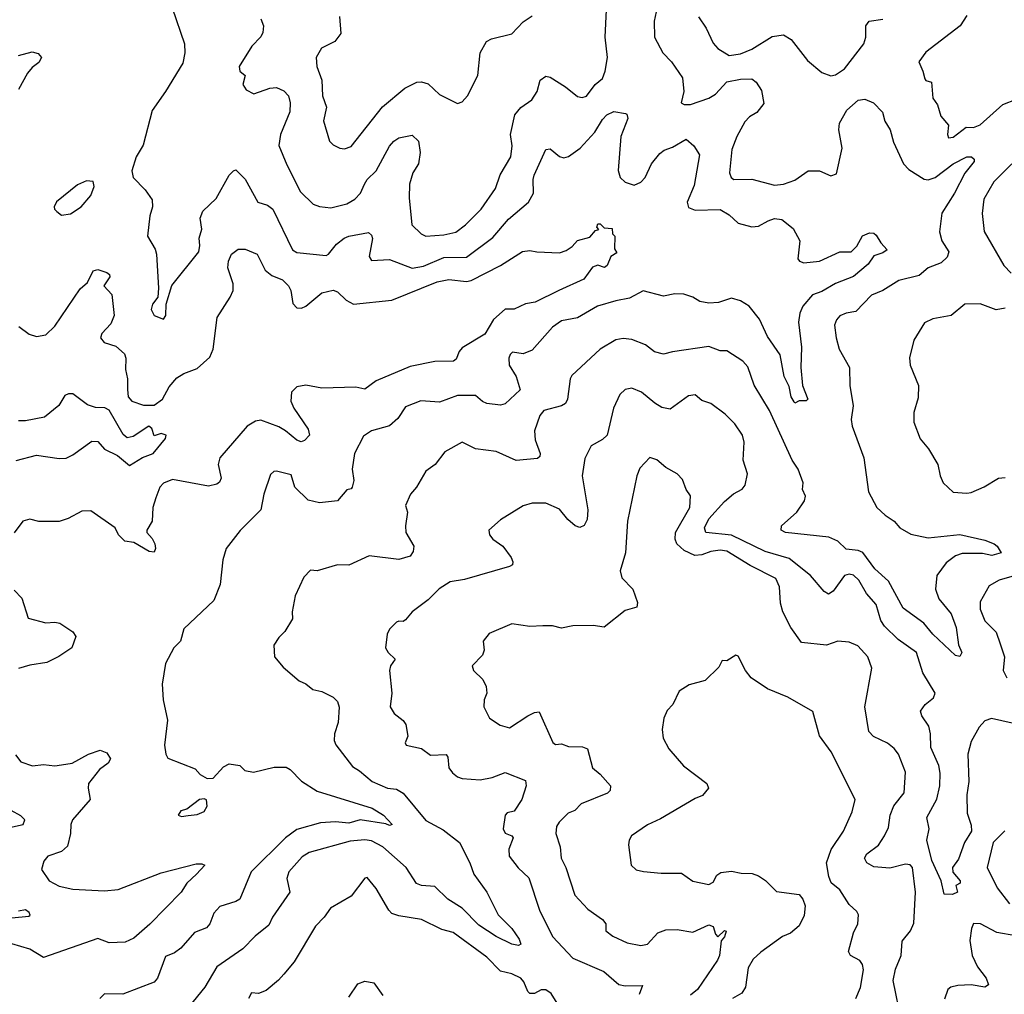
# Model space of a CAD drawing. Extents: x 1954678 to 2060275, y 904822 to 1016299.
# Tile 299 of 467: x 2010630 to 2014981, y 970934 to 975242. Entities that reach past the tile are written whole.
import ezdxf

# ---------------------------------------------------------------- set-up
doc = ezdxf.new("R2010")
doc.units = 0

msp = doc.modelspace()

# ---------------------------------------------------------------- linework, layer by layer
at = {"layer": '0CON20XD'}
for points in [[(2011303.8, 975295), (2011358.6, 975135), (2011359.2, 975095), (2011350.3, 975049.7), (2011275, 974923.8), (2011215, 974840), (2011175, 974687.5), (2011144.2, 974635), (2011126.2, 974573.8), (2011131.9, 974545), (2011185, 974489.4), (2011215.4, 974445), (2011217.1, 974415), (2011205.4, 974375), (2011195.4, 974285.4), (2011228, 974228), (2011234.4, 974205), (2011244, 974055), (2011240, 974015), (2011216.2, 973985), (2011211.2, 973961.2), (2011225, 973933.8), (2011265, 973917.5), (2011276.1, 973933.9), (2011276.7, 973985), (2011303, 974067), (2011421.2, 974215), (2011426.4, 974243.6), (2011423.5, 974276.5), (2011435.5, 974315.5), (2011427.5, 974365), (2011440, 974395), (2011498.5, 974451.5), (2011555, 974554.2), (2011575, 974573.3), (2011585, 974577.5), (2011627, 974537), (2011683.1, 974435), (2011725, 974422.7), (2011748.5, 974405), (2011835, 974224.5), (2011855, 974213.1), (2011985, 974199.6), (2011995.4, 974205), (2012030.1, 974249.9), (2012063.9, 974276.1), (2012085, 974285.3), (2012171.7, 974301.7), (2012185, 974290), (2012189.4, 974275), (2012174, 974195), (2012185, 974177.5), (2012265, 974181.5), (2012365, 974144.2), (2012415, 974151.7), (2012505, 974190.4), (2012605, 974192.8), (2012721.3, 974278.7), (2012790, 974360), (2012879.1, 974435), (2012900, 974475), (2012898.9, 974535), (2012904.1, 974555), (2012955, 974667.5), (2012975, 974671.4), (2013015, 974636.7), (2013035, 974631.1), (2013055, 974636.5), (2013106.6, 974673.4), (2013171.6, 974745), (2013205, 974800), (2013225, 974820.8), (2013255, 974836.2), (2013307.7, 974827.7), (2013313.8, 974823.8), (2013317.1, 974805), (2013286.2, 974725), (2013275.3, 974575), (2013284, 974545), (2013305, 974523.6), (2013345, 974510), (2013375, 974524.4), (2013393.6, 974545), (2013421.5, 974605), (2013459.6, 974650.4), (2013477.5, 974665), (2013515, 974677.9), (2013575, 974714.4), (2013609.2, 974685), (2013634.4, 974644.4), (2013610.5, 974509.5), (2013580, 974435), (2013585, 974411.1), (2013615, 974399.3), (2013725, 974402.5), (2013765, 974379.3), (2013805, 974342.5), (2013865, 974325.8), (2013895, 974329.4), (2013937.6, 974352.4), (2013965, 974362.7), (2013998, 974358), (2014048.8, 974318.8), (2014078.2, 974265), (2014068.5, 974185), (2014075.6, 974175), (2014095, 974167.8), (2014165.2, 974174.8), (2014255, 974215.6), (2014305, 974215.6), (2014329.5, 974240.5), (2014355, 974285.8), (2014385, 974300), (2014405, 974298.1), (2014415, 974290), (2014435.8, 974255), (2014464, 974225), (2014445, 974210.9), (2014405, 974198.6), (2014379.4, 974160.6), (2014315, 974107.3), (2014235, 974075.9), (2014175, 974040.3), (2014134.3, 974025.7), (2014091.1, 973975), (2014078.2, 973945), (2014072.4, 973905), (2014084.7, 973795), (2014081.5, 973705), (2014088.8, 973625), (2014113.3, 973565), (2014105, 973556.7), (2014075, 973557.5), (2014055, 973547.5), (2014052.9, 973552.9), (2014038.6, 973575), (2014030.9, 973620.9), (2014008.9, 973665), (2013990.3, 973760.3), (2013935, 973841.4), (2013898.8, 973918.8), (2013853.5, 973975), (2013815, 973998.7), (2013775, 974010.8), (2013718.2, 973991.8), (2013675, 973989.1), (2013635, 973996.7), (2013605, 974015.3), (2013565, 974029.3), (2013525, 974030.4), (2013475, 974020), (2013385, 974042.9), (2013325, 974010.5), (2013265, 973999.6), (2013183.8, 973975), (2013095.3, 973924.7), (2013025, 973910.9), (2012985, 973883.1), (2012895, 973781.5), (2012855, 973764.2), (2012808.3, 973771.7), (2012797.7, 973762.3), (2012792, 973745), (2012792.5, 973715), (2012824.4, 973665), (2012841.2, 973605), (2012775, 973544.2), (2012755, 973538.6), (2012695, 973546), (2012674.8, 973554.8), (2012645, 973580.5), (2012565, 973580.5), (2012485, 973550.8), (2012403.3, 973556.7), (2012335, 973530.6), (2012300.4, 973479.6), (2012265, 973446.1), (2012185, 973424.3), (2012149.7, 973400.3), (2012108.9, 973325), (2012100, 973255), (2012106.2, 973205), (2012099.4, 973175), (2012095, 973168), (2012075, 973163.8), (2012035, 973115.8), (2011955, 973106.5), (2011905, 973118.2), (2011845.3, 973175.3), (2011830, 973230), (2011765, 973246.2), (2011752.5, 973245), (2011738, 973232), (2011709.2, 973145), (2011696, 973075), (2011605, 972983.8), (2011542.5, 972905), (2011527.1, 972855), (2011515.6, 972745), (2011487.5, 972675), (2011355, 972550), (2011340, 972495), (2011311.2, 972465), (2011274.5, 972395.5), (2011260, 972305), (2011264.5, 972235), (2011282.7, 972145), (2011269.6, 972035), (2011275.5, 971995), (2011285, 971977.5), (2011405, 971930), (2011427.5, 971905), (2011458.3, 971888.3), (2011485, 971888.8), (2011530.7, 971939.3), (2011555, 971952), (2011602.5, 971945), (2011625, 971923.8), (2011663.6, 971916.4), (2011755, 971938), (2011807.6, 971937.6), (2011825, 971928), (2011875.4, 971875.4), (2011945, 971831.2), (2012187.2, 971757.2), (2012237.3, 971725), (2012276.1, 971683.9), (2012265, 971680), (2012247.9, 971687.9), (2012135, 971704.5), (2012085, 971690.9), (2012025, 971695.9), (2011958.7, 971691.3), (2011855, 971662.7), (2011805, 971626), (2011652.5, 971475), (2011602.5, 971355), (2011585, 971343.3), (2011515, 971321.9), (2011488, 971292), (2011470, 971245), (2011455, 971226.9), (2011403.2, 971206.8), (2011341.9, 971138.1), (2011313.4, 971116.6), (2011275, 971100.8), (2011238.9, 971005), (2011225, 970987.8), (2011085.5, 970934.5), (2011005, 970935.5), (2010983.6, 970915)], [(2013447.8, 975297.8), (2013433.6, 975235), (2013434.7, 975164.7), (2013472, 975095), (2013511.2, 975055), (2013559.1, 974985), (2013565.4, 974925), (2013552.5, 974875), (2013567, 974867), (2013595, 974866.9), (2013675.7, 974895.7)], [(2011696, 975245), (2011707.1, 975215), (2011704.2, 975185), (2011695, 975166.7), (2011655.7, 975124.3), (2011600, 975035), (2011602.5, 975015), (2011626.7, 974995), (2011615.8, 974955), (2011631.1, 974931.1), (2011665, 974913.5), (2011735, 974938.8), (2011765, 974942.1), (2011797.1, 974927.1), (2011817.5, 974905), (2011825.4, 974875), (2011823.6, 974835), (2011782.9, 974735), (2011775.6, 974685.6), (2011810.2, 974600.2), (2011870.8, 974480.8), (2011926.6, 974426.6), (2011955.4, 974415.4), (2012005, 974410.8), (2012075, 974428.5), (2012111.2, 974448.8), (2012136.1, 974475), (2012154.1, 974515), (2012165.4, 974535), (2012205, 974573.5), (2012265, 974682.9), (2012283.1, 974705), (2012305, 974720), (2012365, 974732), (2012393.1, 974705), (2012399.5, 974655), (2012392.1, 974605), (2012367.7, 974565), (2012352.8, 974515), (2012350.9, 974455), (2012362.9, 974335), (2012404.7, 974294.7), (2012425, 974284.5), (2012505, 974290.5), (2012557, 974303), (2012600.6, 974335), (2012669.5, 974405), (2012732.7, 974495), (2012753.8, 974556.2), (2012800.7, 974635), (2012806.1, 974683.9), (2012799.5, 974735), (2012818.8, 974821.2), (2012845, 974853.1), (2012893.1, 974886.9), (2012917.5, 974925), (2012930.8, 974975), (2012955, 974992.5), (2012975, 974988.1), (2013042.5, 974945), (2013095, 974902.9), (2013115, 974897.5), (2013135, 974903.6), (2013172.7, 974955), (2013205, 974982.5), (2013217.5, 975015), (2013228.3, 975075), (2013217.8, 975165), (2013223.2, 975285)], [(2012043.4, 975256.6), (2012049.1, 975180.9), (2012022, 975145), (2011963.8, 975116.2), (2011940.6, 975075), (2011943.5, 975035), (2011965.5, 974975), (2011967.5, 974905), (2011986.5, 974855), (2011972.5, 974795), (2011998.5, 974705), (2012015, 974688.9), (2012045, 974673.3), (2012065, 974670.6), (2012095, 974681.4), (2012233.9, 974856.1), (2012331.5, 974938.5), (2012385, 974965.7), (2012405, 974967.5), (2012435, 974958), (2012485, 974910.6), (2012565, 974872), (2012585, 974878.8), (2012609.2, 974905), (2012654.6, 974995), (2012664.6, 975095), (2012692.5, 975145), (2012715, 975156.7), (2012805, 975179.5), (2012855, 975231.8), (2012895, 975258.2)], [(2013630.5, 975255), (2013663.8, 975203.8), (2013695, 975138), (2013715, 975114.3), (2013765, 975083.6), (2013815, 975090.4), (2013865, 975111.3), (2013955, 975167.6), (2014005, 975174.6), (2014039.5, 975155), (2014111.1, 975061.1), (2014175, 975008.8), (2014215, 974994), (2014235, 974998), (2014275.5, 975024.5), (2014360, 975135), (2014370, 975165), (2014369.5, 975215), (2014384.4, 975235), (2014445, 975244.6)], [(2014815, 975260), (2014786.2, 975215), (2014635, 975097.8), (2014602.9, 975055), (2014621.9, 975015), (2014630.3, 974980.3), (2014635, 974973.3), (2014660, 974965), (2014665.7, 974895), (2014685.5, 974865), (2014700.9, 974815), (2014734.4, 974775), (2014730, 974735), (2014735, 974720), (2014755, 974722.3), (2014813.3, 974766.7), (2014845, 974765.3), (2014875, 974777.8), (2014975, 974867.6), (2015035, 974891.1)], [(2010625, 975083.6), (2010685, 975099.4), (2010711.9, 975091.9), (2010725.8, 975075), (2010715, 975051.9), (2010685, 975030.5), (2010664.6, 975005), (2010625, 974933.8)], [(2013675.7, 974895.7), (2013705, 974912.5), (2013755, 974967.1), (2013815, 974978.7), (2013865, 974980.5), (2013885, 974966), (2013908.3, 974928.3), (2013918.3, 974871.7), (2013888.3, 974831.7), (2013855, 974811.9), (2013835, 974790), (2013799.6, 974725), (2013777.4, 974667.4), (2013767.5, 974565), (2013774.3, 974544.3), (2013785.9, 974535.9), (2013865, 974536.7), (2013965, 974510.6), (2014005, 974514.4), (2014055, 974532.7), (2014115, 974573.3), (2014165, 974573.1), (2014215, 974552), (2014239.5, 974560.5), (2014264.4, 974674.4), (2014249.5, 974755), (2014253.6, 974785), (2014285, 974842), (2014335, 974886), (2014365, 974890), (2014402.5, 974875), (2014442.7, 974832.7), (2014452.6, 974792.6), (2014476.2, 974755), (2014490.9, 974700.9), (2014536.2, 974605), (2014559.9, 974579.9), (2014626.7, 974536.7), (2014645, 974534), (2014675, 974543.7), (2014755, 974604.2), (2014815, 974635.3), (2014835.8, 974635), (2014847.5, 974625), (2014848.2, 974615), (2014806.9, 974563.1), (2014760.8, 974475), (2014705, 974386), (2014695.4, 974304.6), (2014705.3, 974265), (2014735.8, 974215), (2014728.3, 974191.7), (2014702.9, 974167.1), (2014645, 974145.3), (2014605, 974111.5), (2014515, 974088.9), (2014445, 974044.4), (2014395, 974024.4), (2014325, 973951.4), (2014282.5, 973945), (2014255, 973932.5), (2014239.2, 973915), (2014231.2, 973891.2), (2014237.5, 973835), (2014251.9, 973785), (2014297.5, 973705), (2014299.2, 973625), (2014312.7, 973535), (2014304.5, 973475), (2014308.5, 973445), (2014360.8, 973305), (2014381.5, 973155), (2014418.5, 973085), (2014455, 973051.1), (2014495, 973025.8), (2014520, 972995), (2014567.9, 972967.9), (2014645, 972951.2), (2014785, 972966.5), (2014895, 972940.9), (2014936.7, 972925), (2014950, 972915), (2014967.5, 972885), (2014926.4, 972873.6), (2014885, 972881.8), (2014795, 972882.8), (2014765, 972872), (2014725, 972841.5), (2014682.9, 972785), (2014677.5, 972725), (2014692.3, 972682.3), (2014747.1, 972615), (2014768.2, 972555), (2014778.5, 972478.5), (2014793.3, 972445), (2014785, 972427.5), (2014765, 972431.2), (2014665.3, 972525.3), (2014625, 972574.4), (2014535, 972640.8), (2014470.1, 972760.1), (2014408.6, 972815), (2014356.6, 972886.6), (2014335.2, 972895.2), (2014281.9, 972901.9), (2014245, 972936.7), (2014205.2, 972955.2), (2014015, 972974.7), (2013995.6, 972985), (2013996.7, 973005), (2014065, 973065.7), (2014098.6, 973115), (2014102.9, 973135), (2014088.8, 973165), (2014091.8, 973195), (2014070.9, 973255), (2014043.2, 973295), (2013943.8, 973513.8), (2013875.9, 973625.9), (2013847.6, 973707.6), (2013825, 973732.5), (2013755, 973778.6), (2013725, 973778.6), (2013675, 973796.9), (2013515, 973774.3), (2013475, 973763.1), (2013435, 973773.3), (2013395, 973804.4), (2013335, 973827.8), (2013297.6, 973832.4), (2013265, 973826.5), (2013194.7, 973785.3), (2013070.6, 973669.4), (2013062.2, 973655), (2013050.5, 973565), (2013042.5, 973545), (2013025, 973534.5), (2012946.2, 973513.8), (2012928.3, 973491.7), (2012905.5, 973425), (2012907.9, 973385), (2012930.6, 973325), (2012928.9, 973311.1), (2012918.2, 973301.8), (2012823.8, 973293.8), (2012735, 973333.5), (2012645, 973344.4), (2012585, 973374.2), (2012508.3, 973331.7), (2012466.2, 973275), (2012425, 973246), (2012384, 973175), (2012357.5, 973145), (2012335.7, 973095), (2012343.3, 973065), (2012334.4, 973005), (2012336.9, 972975), (2012371.9, 972915), (2012369.2, 972890.8), (2012355, 972870.5), (2012305, 972856.3), (2012175, 972872), (2012085, 972830.8), (2012035, 972832.5), (2011945, 972806.2), (2011915, 972808.8), (2011885, 972777.5), (2011848, 972695), (2011834.2, 972625), (2011835.9, 972594.1), (2011802.3, 972537.7), (2011775, 972511.2), (2011753, 972477), (2011756, 972425), (2011795, 972380), (2011865, 972318.8), (2011895, 972306.7), (2011925, 972281.2), (2011965, 972272), (2012015, 972247.5), (2012035, 972228.8), (2012042.4, 972202.4), (2012037.9, 972135), (2012021.2, 972085), (2012019.4, 972055), (2012027, 972037), (2012100.5, 971940.5), (2012132.3, 971922.3), (2012187.5, 971875), (2012255, 971845.4), (2012295, 971841.2), (2012325, 971823.2), (2012425, 971702.5), (2012501.4, 971661.4), (2012573.6, 971605), (2012619.6, 971515), (2012636.4, 971465), (2012694.7, 971384.7), (2012744.5, 971285), (2012805, 971224.4), (2012837.4, 971177.4), (2012844.2, 971155), (2012835, 971148.9), (2012805, 971155.3), (2012735, 971189.8), (2012659.5, 971239.5), (2012586.1, 971315), (2012521.5, 971355), (2012465, 971410), (2012405, 971414.1), (2012383.4, 971423.4), (2012337.5, 971495), (2012234.7, 971585), (2012185, 971612.8), (2012155, 971617), (2012089.9, 971610.1), (2011909.9, 971560.1), (2011879, 971541), (2011818.9, 971475), (2011811.1, 971445), (2011824.3, 971385), (2011747.1, 971275), (2011731.1, 971238.9), (2011669.9, 971190.1), (2011616.7, 971135), (2011501.1, 971055), (2011448.5, 970965), (2011325.7, 970815)], [(2015014.6, 974605), (2014934.5, 974525), (2014890.9, 974449.1), (2014883.3, 974385), (2014892.9, 974305), (2014978.9, 974155), (2015011.9, 974121.9)], [(2010815, 974377.5), (2010855, 974384.2), (2010902, 974415), (2010945, 974464), (2010958.6, 974505), (2010955, 974526.7), (2010925, 974529.2), (2010885, 974512.5), (2010792.7, 974437.3), (2010782.5, 974415), (2010783.3, 974405), (2010794.1, 974394.1), (2010815, 974377.5)], [(2010626.1, 973886.1), (2010671.7, 973851.7), (2010705, 973842), (2010745, 973848.8), (2010785, 973886.7), (2010897.8, 974052.2), (2010929.8, 974080.2), (2010955, 974131.9), (2010975, 974138.1), (2011015, 974124.2), (2011026.7, 974115), (2011028, 974105), (2011001.2, 974065), (2011037.7, 974027.7), (2011046.8, 973935), (2011032.5, 973897.5), (2010993.1, 973855), (2010987.1, 973835), (2011003.8, 973815), (2011055, 973798.1), (2011092.9, 973765), (2011099.2, 973745), (2011097.5, 973695), (2011107.1, 973655), (2011106.6, 973606.6), (2011109.4, 973575), (2011125, 973555.7), (2011177.4, 973537.4), (2011225, 973537.3), (2011260.4, 973565), (2011290.4, 973619.6), (2011325, 973658.9), (2011355, 973678.5), (2011415, 973700), (2011469.7, 973750.3), (2011485.4, 973785), (2011502.7, 973925), (2011560.4, 974015), (2011573.1, 974045), (2011573.8, 974075), (2011549.4, 974145), (2011552.5, 974175), (2011565.8, 974205), (2011595, 974228), (2011627, 974227), (2011680, 974205), (2011715, 974134.4), (2011745, 974110.8), (2011791.4, 974091.4), (2011818.6, 974065), (2011828.1, 974045), (2011837.8, 973987.8), (2011855, 973968), (2011875, 973967.1), (2011895, 973975.6), (2011965, 974034.3), (2012015, 974046), (2012035, 974039.2), (2012072.8, 974002.8), (2012105, 973984.6), (2012275, 974002.5), (2012475, 974083.5), (2012526, 974094), (2012604.7, 974085.3), (2012625, 974088.7), (2012755, 974155.6), (2012852.1, 974217.9), (2012885, 974222.3), (2012915, 974215.5), (2013015, 974211.4), (2013045, 974222.2), (2013070.9, 974239.1), (2013095, 974266), (2013149.5, 974280.5), (2013175, 974310), (2013190, 974315), (2013180, 974325), (2013185, 974340), (2013195, 974340), (2013212.5, 974322.5), (2013248.3, 974318.3), (2013250, 974295), (2013260, 974285), (2013258.3, 974228.3), (2013268.3, 974211.7), (2013242.5, 974195), (2013226.2, 974155), (2013215, 974146.2), (2013185, 974156.7), (2013161.7, 974148.3), (2013123.5, 974095), (2013012.2, 974045), (2012907.4, 973992.6), (2012865, 973985.9), (2012815, 973961.8), (2012775, 973962), (2012723.4, 973916.6), (2012685, 973852.5), (2012585, 973791.9), (2012571.8, 973775), (2012559.4, 973740.6), (2012547.4, 973732.6), (2012465, 973730.6), (2012355, 973708.7), (2012205, 973645.3), (2012155, 973609.1), (2012115, 973617.6), (2011965, 973612.4), (2011895, 973625.8), (2011855, 973618.7), (2011831.2, 973595), (2011828.4, 973555), (2011841.8, 973525), (2011905, 973432), (2011910.8, 973405), (2011888.5, 973381.5), (2011874.3, 973375.7), (2011855, 973383.5), (2011804.6, 973424.6), (2011775, 973441.9), (2011695, 973471.8), (2011672.3, 973467.7), (2011635, 973445.7), (2011514.5, 973305.5), (2011506.9, 973275), (2011520.8, 973215), (2011513, 973197), (2011501.7, 973188.3), (2011465, 973179.4), (2011305, 973208.8), (2011265, 973193.5), (2011249.5, 973175), (2011231.2, 973128.8), (2011218.5, 973085), (2011214.7, 973025.3), (2011192, 972985), (2011192.5, 972975), (2011215, 972949.2), (2011226.5, 972925), (2011230, 972905), (2011225, 972888.8), (2011201.5, 972891.5), (2011135, 972931.4), (2011095, 972936.2), (2011066.2, 972965), (2011052.5, 972995), (2010945, 973071.2), (2010905, 973070), (2010843.6, 973036.4), (2010805, 973023.3), (2010715, 973024.2), (2010675, 973033.8), (2010643.3, 973025), (2010605, 972973.3)], [(2014985, 973966.4), (2014945, 973960), (2014875, 973986.2), (2014807.5, 973985), (2014746.2, 973933.8), (2014665, 973920), (2014627.9, 973902.1), (2014581.4, 973825), (2014562.7, 973747.3), (2014565.8, 973715), (2014601.9, 973625), (2014600.3, 973569.7), (2014581.9, 973505), (2014582.1, 973462.1), (2014609.4, 973389.4), (2014645.8, 973345), (2014686.9, 973275), (2014697.8, 973225), (2014711.4, 973195), (2014755, 973153.3), (2014815, 973148.5), (2014835, 973151.5), (2014892.5, 973177.5), (2014955, 973215.5), (2014985, 973218.5)], [(2013437.1, 973547.1), (2013378, 973595), (2013335, 973613.1), (2013305, 973607.5), (2013282.9, 973585), (2013254.6, 973525.4), (2013225.6, 973405), (2013205, 973385.6), (2013155, 973358.6), (2013127.4, 973302.6), (2013115.5, 973225), (2013141.2, 973075), (2013137.4, 973032.6), (2013124.5, 973005.5), (2013105, 972996.9), (2013084.3, 973004.3), (2013051.9, 973031.9), (2013015, 973078.5), (2012955, 973104.4), (2012895, 973104.2), (2012855, 973092.5), (2012755, 973031.2), (2012703.3, 972985), (2012706.7, 972965), (2012721.2, 972945), (2012764.5, 972914.5), (2012802.5, 972865), (2012810, 972845), (2012807.1, 972832.9), (2012795, 972824.2), (2012595, 972767.5), (2012533.1, 972756.9), (2012483.3, 972726.7), (2012435, 972677.5), (2012364, 972625), (2012335, 972588.8), (2012325, 972581.2), (2012305, 972583.8), (2012295, 972578.8), (2012265, 972547.5), (2012253.3, 972525), (2012246, 972465), (2012258, 972445), (2012290, 972415), (2012268.6, 972385), (2012264.4, 972365), (2012274.4, 972265), (2012267.5, 972205), (2012284.4, 972175), (2012325, 972144.3), (2012336.1, 972126.1), (2012345.8, 972074.2), (2012333.3, 972045), (2012337.5, 972035), (2012405, 972020.8), (2012445, 971990.8), (2012515, 971994.2), (2012521.8, 971981.8), (2012526.9, 971935), (2012542.5, 971912.5), (2012565, 971895.4), (2012585, 971888), (2012665, 971881.5), (2012717.7, 971892.3), (2012775, 971914.1), (2012865, 971879.2), (2012868.1, 971855), (2012848.5, 971795), (2012815, 971742.9), (2012785, 971736.1), (2012775, 971725.5), (2012766.2, 971665), (2012775, 971645.6), (2012804.4, 971634.4), (2012811.4, 971625), (2012791.8, 971575), (2012793.3, 971545), (2012832.3, 971492.3), (2012879.3, 971449.3), (2012926.9, 971305), (2012985, 971190), (2013073.8, 971093.8), (2013210.8, 971035), (2013277.4, 970977.4), (2013305, 970970.8), (2013383, 970973), (2013367.3, 970932.7)], [(2010615, 973294), (2010705, 973316.4), (2010805, 973302.2), (2010835, 973304), (2010865, 973317.8), (2010949.4, 973379.4), (2010975, 973377.5), (2011005, 973343.1), (2011062.9, 973315), (2011115, 973271.2), (2011173, 973307), (2011219.2, 973325), (2011275, 973390), (2011277.5, 973405), (2011255, 973412.5), (2011225, 973402.5), (2011214, 973435), (2011200, 973445), (2011131.1, 973398.9), (2011105, 973394), (2011087.6, 973407.6), (2011025, 973515.9), (2011005.6, 973525.6), (2010965, 973527.8), (2010929.3, 973539.3), (2010865, 973588), (2010845, 973588.6), (2010828.9, 973581.1), (2010803.2, 973536.8), (2010738.9, 973485), (2010655, 973469.4), (2010625, 973468.7)], [(2015075, 972118.5), (2014925, 972152.8), (2014895, 972142.1), (2014870, 972115), (2014835, 972051.4), (2014819.8, 971995), (2014823.8, 971875), (2014815.3, 971815), (2014816.9, 971735), (2014835, 971682), (2014835.9, 971655), (2014805.4, 971605), (2014778.8, 971531.2), (2014752.5, 971495), (2014753.3, 971473.3), (2014785.7, 971435), (2014786.7, 971425), (2014767.5, 971415), (2014773.8, 971385), (2014752.5, 971375), (2014716.2, 971376.2), (2014702.9, 971435), (2014661.6, 971525), (2014638.5, 971615), (2014648.9, 971665), (2014639.5, 971715), (2014683, 971797), (2014697, 971855), (2014698.1, 971911.9), (2014692, 971945), (2014657.1, 972025), (2014655.8, 972085), (2014648.4, 972118.4), (2014616.9, 972165), (2014611.4, 972185), (2014630.8, 972215), (2014668.6, 972245), (2014675.8, 972265), (2014621.1, 972355), (2014592.9, 972445), (2014512.4, 972502.4), (2014451.1, 972561.1), (2014436.3, 972586.3), (2014415, 972657.5), (2014372.7, 972705), (2014339.1, 972765), (2014315, 972786.4), (2014295, 972790.9), (2014274.4, 972785), (2014225, 972715.8), (2014205, 972702.9), (2014185.8, 972715), (2014125, 972785.6), (2014030, 972860), (2013925, 972890.8), (2013775, 972963.1), (2013662.9, 972975), (2013656.7, 972995), (2013675, 973035.4), (2013745, 973112.7), (2013785, 973146.5), (2013822.7, 973167.3), (2013835.4, 973184.6), (2013846.4, 973235), (2013826.7, 973295), (2013831.9, 973375), (2013824.5, 973405), (2013791.1, 973455), (2013748.1, 973498.1), (2013684, 973545), (2013645, 973558.1), (2013615, 973583.1), (2013585, 973579.2), (2013505, 973520.6), (2013467.3, 973527.3), (2013437.1, 973547.1)], [(2014527.1, 970815), (2014490, 970995), (2014500.3, 971045), (2014525.3, 971105), (2014530.6, 971169.4), (2014566.1, 971215), (2014581.1, 971248.9), (2014589.1, 971385), (2014575.5, 971495), (2014565.9, 971505.9), (2014545, 971509.6), (2014475, 971491.9), (2014405, 971497.7), (2014374.3, 971515), (2014362.9, 971535), (2014374, 971555), (2014425, 971593.3), (2014452.5, 971635), (2014469.3, 971670.7), (2014477.5, 971725), (2014493.6, 971766.4), (2014538.9, 971825), (2014544, 971915), (2014513.1, 971995), (2014495, 972020.8), (2014465, 972044.4), (2014403, 972073), (2014381.9, 972095), (2014364.3, 972205), (2014395.5, 972375), (2014377.8, 972425), (2014333.7, 972473.7), (2014295, 972490.5), (2014245.4, 972494.6), (2014195, 972477.3), (2014085, 972488.6), (2014037.8, 972555), (2014001.9, 972625), (2013992.5, 972662.5), (2013988.2, 972735), (2013972.3, 972772.3), (2013858.7, 972828.7), (2013755, 972892.7), (2013725, 972897.2), (2013685, 972891.3), (2013645, 972875.9), (2013613.3, 972873.3), (2013566.1, 972895), (2013534.2, 972925), (2013526.6, 972945), (2013528.9, 972975), (2013591.8, 973085), (2013595, 973137.5), (2013575.5, 973165.5), (2013558.7, 973208.7), (2013535, 973233.8), (2013485, 973262), (2013445, 973296.7), (2013415, 973306.7), (2013370.2, 973259.8), (2013356.7, 973225), (2013316.4, 973025), (2013307.5, 972885), (2013284, 972805), (2013291.2, 972775), (2013340, 972725), (2013360.8, 972665), (2013356.7, 972645), (2013305, 972630.8), (2013212.7, 972557.3), (2013165, 972564.2), (2013075, 972562.5), (2013025, 972552.2), (2012985, 972562.2), (2012942.1, 972562.1), (2012885, 972560), (2012805, 972571.9), (2012705, 972528.8), (2012678.8, 972495), (2012682, 972455), (2012675, 972432.5), (2012630, 972385), (2012636.2, 972365), (2012676.2, 972325), (2012692, 972295), (2012694, 972265), (2012682.5, 972235), (2012681.4, 972205), (2012706, 972155), (2012752.8, 972122.8), (2012795, 972111.4), (2012875, 972164), (2012905, 972180), (2012925, 972182.5), (2012986.4, 972046.4), (2012998.3, 972038.3), (2013025, 972040.8), (2013055, 972029.2), (2013117.5, 972027.5), (2013138.6, 972018.6), (2013160.9, 971935), (2013195, 971906.9), (2013240.6, 971855), (2013239.2, 971835), (2013227.2, 971822.8), (2013111.2, 971775), (2013083.8, 971746.2), (2013054, 971735), (2013014.4, 971695), (2013002.1, 971675), (2013000, 971645), (2013017.8, 971585), (2013022.2, 971535), (2013044.1, 971494.1), (2013082.7, 971372.7), (2013140.6, 971310.6), (2013206, 971265), (2013220, 971245), (2013220, 971215), (2013250.5, 971190.5), (2013315, 971160.9), (2013375, 971149.6), (2013405, 971155.5), (2013450.6, 971205), (2013485, 971218.9), (2013535, 971219.6), (2013605, 971207.8), (2013675, 971240.8), (2013694.1, 971234.1), (2013705, 971200), (2013715, 971187.5), (2013744, 971216), (2013752.5, 971212.5), (2013745, 971187.5), (2013730.5, 971169.5), (2013722.5, 971105), (2013714.3, 971085), (2013624.7, 970955), (2013595, 970930.7)], [(2015035, 972786.6), (2014958.8, 972765), (2014915, 972740), (2014875, 972668.8), (2014874.5, 972635.5), (2014895, 972584), (2014945.8, 972535), (2014963.1, 972483.1), (2014981.5, 972425), (2014976.9, 972365), (2014993.1, 972333.1)], [(2010605, 972720), (2010638.8, 972685), (2010667, 972597), (2010745, 972576), (2010785, 972579.4), (2010806.7, 972575), (2010865, 972536.7), (2010878, 972515), (2010860, 972465), (2010803.3, 972426.7), (2010750, 972400), (2010675, 972388.9), (2010624.1, 972374.1)], [(2014325.8, 970915), (2014346, 970964), (2014358.3, 971041.7), (2014354.4, 971065), (2014342.8, 971082.8), (2014302, 971105), (2014293.2, 971123.2), (2014314.7, 971205.3), (2014333.3, 971245), (2014336.7, 971285), (2014329.7, 971299.7), (2014295, 971331.2), (2014255, 971396.2), (2014216.3, 971426.3), (2014205.4, 971455), (2014195.4, 971515), (2014216.4, 971573.6), (2014271.2, 971655), (2014309.1, 971740.9), (2014321.8, 971795), (2014215.4, 972005.4), (2014165, 972076.2), (2014135, 972183.3), (2014025, 972247.8), (2013934.6, 972284.6), (2013862.6, 972332.6), (2013837.8, 972365), (2013805, 972428.8), (2013795, 972433.3), (2013755, 972407.5), (2013735, 972410), (2013720, 972380), (2013658.6, 972321.4), (2013588.3, 972301.7), (2013545, 972273.8), (2013516.2, 972215), (2013492, 972188), (2013477.1, 972155), (2013468.6, 972105), (2013474.1, 972065.9), (2013499.4, 972019.4), (2013563.1, 971943.1), (2013666.7, 971865), (2013673.8, 971845), (2013647, 971813), (2013615, 971800), (2013461.3, 971708.7), (2013405, 971683.1), (2013334.3, 971635), (2013323.1, 971615), (2013320.6, 971595), (2013331.9, 971505), (2013353.7, 971483.7), (2013387.3, 971477.3), (2013465, 971469.2), (2013555, 971469.2), (2013605, 971433.8), (2013675, 971419.4), (2013695, 971430), (2013710.2, 971459.8), (2013728.3, 971471.7), (2013775, 971478.6), (2013818.9, 971468.9), (2013867.1, 971467.1), (2013895, 971457.1), (2013926.1, 971436.1), (2013975, 971388.9), (2014075, 971375.6), (2014091.1, 971355), (2014101.5, 971325), (2014097.2, 971282.8), (2014074.1, 971235.9), (2014036.1, 971203.9), (2014001.4, 971188.6), (2013905, 971120.6), (2013871.1, 971088.9), (2013848.7, 971051.3), (2013837.9, 970965), (2013821.4, 970938.6), (2013780, 970915)], [(2010611.7, 971991.7), (2010635, 971960.8), (2010685.9, 971944.1), (2010735, 971950), (2010785, 971944.4), (2010815, 971947.8), (2010861.2, 971955), (2010934.6, 971995.4), (2010985, 972012.5), (2011015, 972001.2), (2011032, 971975), (2011020.9, 971955), (2010982.6, 971927.4), (2010934.7, 971865), (2010932.3, 971845), (2010941.2, 971795), (2010863.2, 971705), (2010855.4, 971685), (2010854.5, 971645), (2010841.5, 971588.5), (2010815, 971565.7), (2010755, 971544.2), (2010737.3, 971522.7), (2010726, 971485), (2010760.8, 971435), (2010805, 971411.9), (2010865, 971398.6), (2011005, 971390.9), (2011065, 971397.1), (2011255, 971470.6), (2011409.7, 971510.3), (2011435, 971510.8), (2011448, 971505), (2011411.8, 971465), (2011368.1, 971425), (2011342.9, 971385), (2011205, 971243.8), (2011135, 971182.1), (2011096, 971164), (2011025, 971160.7), (2010975, 971180.6), (2010735, 971096.4), (2010675, 971133.1), (2010555, 971168.8)], [(2010585, 971670.5), (2010645, 971684.4), (2010652.5, 971705), (2010635, 971722.9), (2010549.9, 971769.9)], [(2011345, 971720), (2011375, 971723.8), (2011415, 971728.6), (2011445, 971741.9), (2011458.6, 971765), (2011455, 971793.3), (2011445, 971798), (2011425, 971794.2), (2011368.3, 971751.7), (2011342.5, 971745), (2011330, 971725), (2011345, 971720)], [(2014983.6, 971656.4), (2014931.8, 971605), (2014905.4, 971495), (2014949.3, 971405), (2015003.7, 971333.7)], [(2013005.3, 970895.3), (2012978, 970938), (2012955, 970954), (2012935, 970953.1), (2012905, 970937.4), (2012885, 970937.2), (2012875, 970945.5), (2012858.4, 970988.4), (2012845, 971004.6), (2012805, 971024.7), (2012755, 971036.2), (2012695, 971098), (2012546.3, 971206.3), (2012495, 971219.6), (2012405, 971264.5), (2012305, 971280), (2012275, 971291.1), (2012260.6, 971305), (2012205, 971401.2), (2012165, 971450), (2012155, 971447.5), (2012095, 971368), (2012003.1, 971315), (2011975.4, 971274.6), (2011937.5, 971235), (2011842.6, 971077.4), (2011797.6, 971022.4), (2011774.4, 970995.6), (2011719.2, 970950.8), (2011685, 970936.7), (2011655, 970940), (2011641.2, 970915)], [(2010595, 971271.3), (2010670.7, 971279.3), (2010675.9, 971284.1), (2010672.5, 971295), (2010655, 971307.9), (2010625, 971301.4)], [(2015031.7, 971191.7), (2014947.7, 971207.7), (2014876.2, 971245), (2014845, 971247.1), (2014835.6, 971224.4), (2014828.7, 971171.3), (2014838.5, 971105), (2014862.5, 971055), (2014901.4, 971005), (2014911.2, 970975), (2014895, 970965.8), (2014835, 970975.4), (2014776.6, 970973.4), (2014745, 970965.5), (2014731.9, 970955), (2014717.1, 970912.9)], [(2012085, 970920.6), (2012125, 970980.8), (2012155, 970991.4), (2012194.3, 970984.3), (2012235, 970928.6)]]:
    msp.add_lwpolyline(points, dxfattribs=at)

doc.saveas('drawing.dxf')
